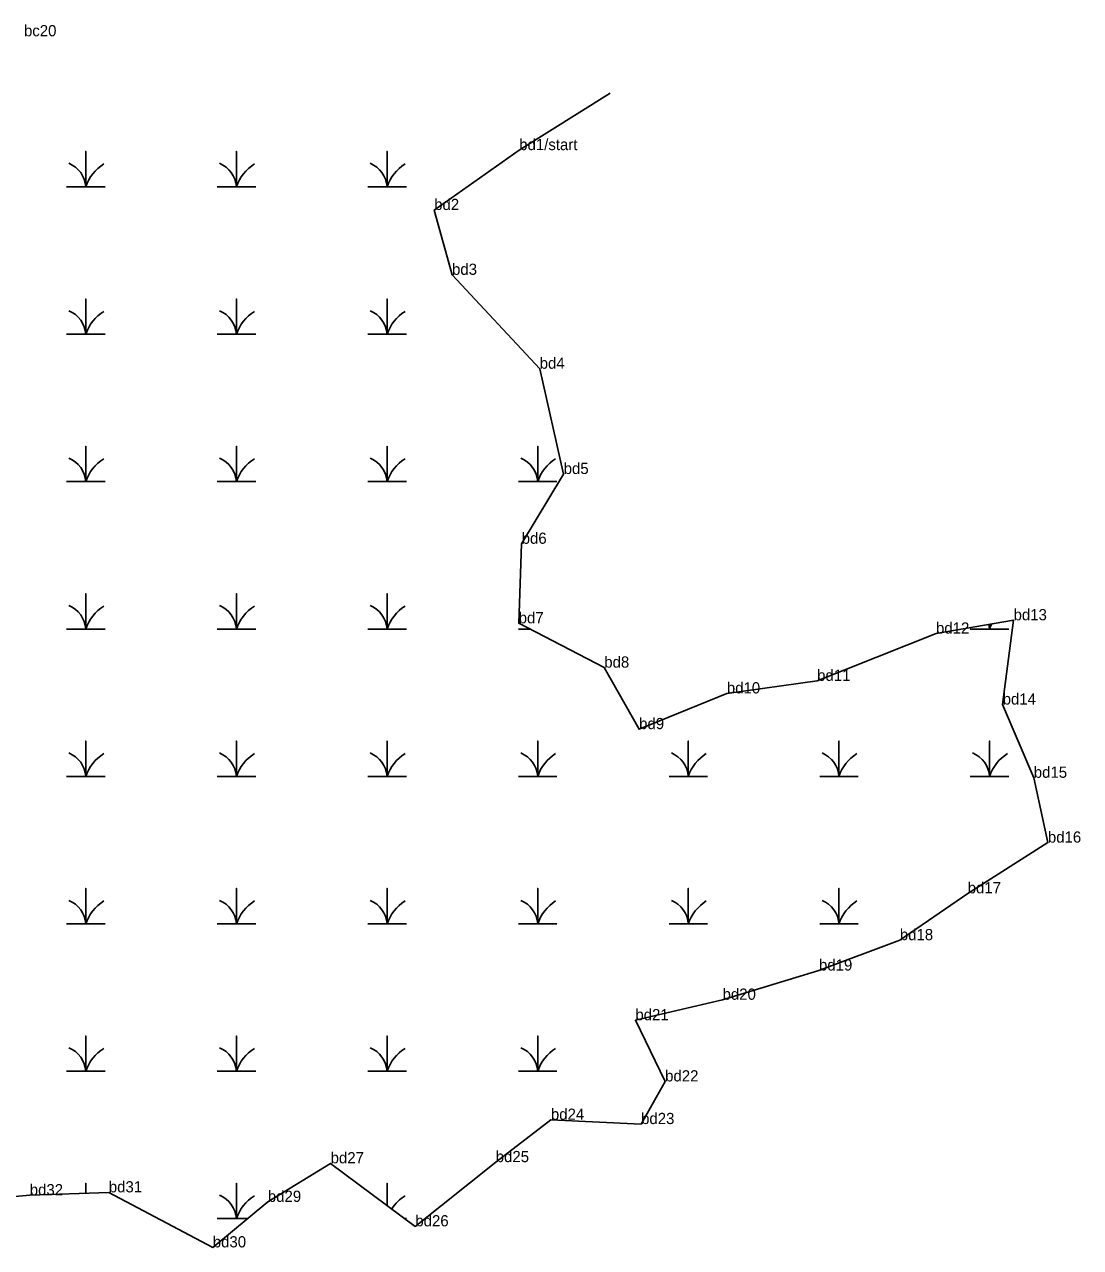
# Model space of a CAD drawing. Extents: x 2072529 to 2268796, y 436423 to 470406.
# Drawn here: x 2215304 to 2215775, y 439473 to 440019 of the extents above; entities that cross this region are included whole.
import ezdxf

# ---------------------------------------------------------------- set-up
doc = ezdxf.new("R2010")
doc.units = 0
for name, color, linetype in [('Exist Environmental Wetland Boundary', 7, 'Continuous'), ('Exist Environmental Wetland Boundary Cogo Comment', 7, 'Continuous'), ('Exist Hydro Swamp or Marsh', 7, 'Continuous'), ('Old_Level_20', 7, 'Continuous')]:
    doc.layers.add(name, color=color, linetype=linetype)

msp = doc.modelspace()

# ---------------------------------------------------------------- linework, layer by layer
at = {"layer": 'Exist Environmental Wetland Boundary'}
for points in [[(2215544.49, 439818.58), (2215533.79, 439865.57), (2215494.65, 439907.49), (2215486.68, 439936.43), (2215524.64, 439963.16), (2215565.32, 439988.59)], [(2215234.65, 439490.29), (2215306.13, 439496.6), (2215341.42, 439497.91), (2215387.84, 439473.35), (2215412.42, 439493.66), (2215440.44, 439510.87), (2215478.26, 439482.74), (2215514.17, 439511.4), (2215538.79, 439530.3), (2215579.06, 439528.4), (2215589.8, 439547.43), (2215576.52, 439574.75), (2215615.43, 439583.9), (2215658.49, 439596.93), (2215694.58, 439610.48), (2215724.89, 439631.39), (2215760.68, 439654.03), (2215754.39, 439682.97), (2215740.48, 439715.66), (2215745.36, 439753.29), (2215710.73, 439747.34), (2215657.66, 439726.23), (2215617.35, 439720.64), (2215578.19, 439704.68), (2215562.61, 439732.15), (2215524.41, 439751.93), (2215525.74, 439787.42), (2215544.49, 439818.58)]]:
    msp.add_lwpolyline(points, dxfattribs=at)
at = {"layer": 'Exist Hydro Swamp or Marsh'}
for points in [[(2215322.55, 439946.79), (2215331.15, 439946.79), (2215331.15, 439962.57), (2215331.15, 439946.79), (2215339.75, 439946.79)], [(2215389.8, 439946.79), (2215398.4, 439946.79), (2215398.4, 439962.57), (2215398.4, 439946.79), (2215407, 439946.79)], [(2215457.05, 439946.79), (2215465.65, 439946.79), (2215465.65, 439962.57), (2215465.65, 439946.79), (2215474.25, 439946.79)], [(2215322.55, 439880.99), (2215331.15, 439880.99), (2215331.15, 439896.77), (2215331.15, 439880.99), (2215339.75, 439880.99)], [(2215389.8, 439880.99), (2215398.4, 439880.99), (2215398.4, 439896.77), (2215398.4, 439880.99), (2215407, 439880.99)], [(2215457.05, 439880.99), (2215465.65, 439880.99), (2215465.65, 439896.77), (2215465.65, 439880.99), (2215474.25, 439880.99)], [(2215322.55, 439815.19), (2215331.15, 439815.19), (2215331.15, 439830.97), (2215331.15, 439815.19), (2215339.75, 439815.19)], [(2215389.8, 439815.19), (2215398.4, 439815.19), (2215398.4, 439830.97), (2215398.4, 439815.19), (2215407, 439815.19)], [(2215457.05, 439815.19), (2215465.65, 439815.19), (2215465.65, 439830.97), (2215465.65, 439815.19), (2215474.25, 439815.19)], [(2215524.3, 439815.19), (2215532.9, 439815.19), (2215532.9, 439830.97), (2215532.9, 439815.19), (2215541.5, 439815.19)], [(2215322.55, 439749.39), (2215331.15, 439749.39), (2215331.15, 439765.17), (2215331.15, 439749.39), (2215339.75, 439749.39)], [(2215389.8, 439749.39), (2215398.4, 439749.39), (2215398.4, 439765.17), (2215398.4, 439749.39), (2215407, 439749.39)], [(2215457.05, 439749.39), (2215465.65, 439749.39), (2215465.65, 439765.17), (2215465.65, 439749.39), (2215474.25, 439749.39)], [(2215524.3, 439749.39), (2215529.33, 439749.39)], [(2215726.05, 439749.39), (2215734.65, 439749.39), (2215734.65, 439751.45)], [(2215734.65, 439751.45), (2215734.65, 439749.39), (2215743.25, 439749.39)], [(2215322.55, 439683.59), (2215331.15, 439683.59), (2215331.15, 439699.37), (2215331.15, 439683.59), (2215339.75, 439683.59)], [(2215389.8, 439683.59), (2215398.4, 439683.59), (2215398.4, 439699.37), (2215398.4, 439683.59), (2215407, 439683.59)], [(2215457.05, 439683.59), (2215465.65, 439683.59), (2215465.65, 439699.37), (2215465.65, 439683.59), (2215474.25, 439683.59)], [(2215524.3, 439683.59), (2215532.9, 439683.59), (2215532.9, 439699.37), (2215532.9, 439683.59), (2215541.5, 439683.59)], [(2215591.55, 439683.59), (2215600.15, 439683.59), (2215600.15, 439699.37), (2215600.15, 439683.59), (2215608.75, 439683.59)], [(2215658.8, 439683.59), (2215667.4, 439683.59), (2215667.4, 439699.37), (2215667.4, 439683.59), (2215676, 439683.59)], [(2215726.05, 439683.59), (2215734.65, 439683.59), (2215734.65, 439699.37), (2215734.65, 439683.59), (2215743.25, 439683.59)], [(2215322.55, 439617.79), (2215331.15, 439617.79), (2215331.15, 439633.57), (2215331.15, 439617.79), (2215339.75, 439617.79)], [(2215389.8, 439617.79), (2215398.4, 439617.79), (2215398.4, 439633.57), (2215398.4, 439617.79), (2215407, 439617.79)], [(2215457.05, 439617.79), (2215465.65, 439617.79), (2215465.65, 439633.57), (2215465.65, 439617.79), (2215474.25, 439617.79)], [(2215524.3, 439617.79), (2215532.9, 439617.79), (2215532.9, 439633.57), (2215532.9, 439617.79), (2215541.5, 439617.79)], [(2215591.55, 439617.79), (2215600.15, 439617.79), (2215600.15, 439633.57), (2215600.15, 439617.79), (2215608.75, 439617.79)], [(2215658.8, 439617.79), (2215667.4, 439617.79), (2215667.4, 439633.57), (2215667.4, 439617.79), (2215676, 439617.79)], [(2215322.55, 439551.99), (2215331.15, 439551.99), (2215331.15, 439567.77), (2215331.15, 439551.99), (2215339.75, 439551.99)], [(2215389.8, 439551.99), (2215398.4, 439551.99), (2215398.4, 439567.77), (2215398.4, 439551.99), (2215407, 439551.99)], [(2215457.05, 439551.99), (2215465.65, 439551.99), (2215465.65, 439567.77), (2215465.65, 439551.99), (2215474.25, 439551.99)], [(2215524.3, 439551.99), (2215532.9, 439551.99), (2215532.9, 439567.77), (2215532.9, 439551.99), (2215541.5, 439551.99)], [(2215331.15, 439497.53), (2215331.15, 439501.97), (2215331.15, 439497.53)], [(2215389.8, 439486.19), (2215398.4, 439486.19), (2215398.4, 439501.97), (2215398.4, 439486.19), (2215403.37, 439486.19)], [(2215465.65, 439492.12), (2215465.65, 439501.97), (2215465.65, 439492.12)], [(2215473.63, 439486.19), (2215474.25, 439486.19)]]:
    msp.add_lwpolyline(points, dxfattribs=at)
for centre, radius, start, end in [((2215318.88, 439945.9), 12.3, 4.1403, 67.535), ((2215349.39, 439940.72), 19.22, 122.1274, 161.6222), ((2215386.13, 439945.9), 12.3, 4.1403, 67.535), ((2215416.64, 439940.72), 19.22, 122.1274, 161.6222), ((2215453.38, 439945.9), 12.3, 4.1403, 67.535), ((2215483.89, 439940.72), 19.22, 122.1274, 161.6222), ((2215318.88, 439880.1), 12.3, 4.1403, 67.535), ((2215349.39, 439874.92), 19.22, 122.1274, 161.6222), ((2215386.13, 439880.1), 12.3, 4.1403, 67.535), ((2215416.64, 439874.92), 19.22, 122.1274, 161.6222), ((2215453.38, 439880.1), 12.3, 4.1403, 67.535), ((2215483.89, 439874.92), 19.22, 122.1274, 161.6222), ((2215318.88, 439814.3), 12.3, 4.1403, 67.535), ((2215349.39, 439809.12), 19.22, 122.1274, 161.6222), ((2215386.13, 439814.3), 12.3, 4.1403, 67.535), ((2215416.64, 439809.12), 19.22, 122.1274, 161.6222), ((2215453.38, 439814.3), 12.3, 4.1403, 67.535), ((2215483.89, 439809.12), 19.22, 122.1274, 161.6222), ((2215520.63, 439814.3), 12.3, 4.1403, 67.535), ((2215551.14, 439809.12), 19.22, 122.1274, 161.6222), ((2215318.88, 439748.5), 12.3, 4.1403, 67.535), ((2215349.39, 439743.32), 19.22, 122.1274, 161.6222), ((2215386.13, 439748.5), 12.3, 4.1403, 67.535), ((2215416.64, 439743.32), 19.22, 122.1274, 161.6222), ((2215453.38, 439748.5), 12.3, 4.1403, 67.535), ((2215483.89, 439743.32), 19.22, 122.1274, 161.6222), ((2215722.38, 439748.5), 12.3, 4.1403, 13.6266), ((2215752.89, 439743.32), 19.22, 154.4944, 161.6222), ((2215318.88, 439682.7), 12.3, 4.1403, 67.535), ((2215349.39, 439677.52), 19.22, 122.1274, 161.6222), ((2215386.13, 439682.7), 12.3, 4.1403, 67.535), ((2215416.64, 439677.52), 19.22, 122.1274, 161.6222), ((2215453.38, 439682.7), 12.3, 4.1403, 67.535), ((2215483.89, 439677.52), 19.22, 122.1274, 161.6222), ((2215520.63, 439682.7), 12.3, 4.1403, 67.535), ((2215551.14, 439677.52), 19.22, 122.1274, 161.6222), ((2215587.88, 439682.7), 12.3, 4.1403, 67.535), ((2215618.39, 439677.52), 19.22, 122.1274, 161.6222), ((2215655.13, 439682.7), 12.3, 4.1403, 67.535), ((2215685.64, 439677.52), 19.22, 122.1274, 161.6222), ((2215722.38, 439682.7), 12.3, 4.1403, 67.535), ((2215752.89, 439677.52), 19.22, 122.1274, 161.6222), ((2215318.88, 439616.9), 12.3, 4.1403, 67.535), ((2215349.39, 439611.72), 19.22, 122.1274, 161.6222), ((2215386.13, 439616.9), 12.3, 4.1403, 67.535), ((2215416.64, 439611.72), 19.22, 122.1274, 161.6222), ((2215453.38, 439616.9), 12.3, 4.1403, 67.535), ((2215483.89, 439611.72), 19.22, 122.1274, 161.6222), ((2215520.63, 439616.9), 12.3, 4.1403, 67.535), ((2215551.14, 439611.72), 19.22, 122.1274, 161.6222), ((2215587.88, 439616.9), 12.3, 4.1403, 67.535), ((2215618.39, 439611.72), 19.22, 122.1274, 161.6222), ((2215655.13, 439616.9), 12.3, 4.1403, 67.535), ((2215685.64, 439611.72), 19.22, 122.1274, 161.6222), ((2215318.88, 439551.1), 12.3, 4.1403, 67.535), ((2215349.39, 439545.92), 19.22, 122.1274, 161.6222), ((2215386.13, 439551.1), 12.3, 4.1403, 67.535), ((2215416.64, 439545.92), 19.22, 122.1274, 161.6222), ((2215453.38, 439551.1), 12.3, 4.1403, 67.535), ((2215483.89, 439545.92), 19.22, 122.1274, 161.6222), ((2215520.63, 439551.1), 12.3, 4.1403, 67.535), ((2215551.14, 439545.92), 19.22, 122.1274, 161.6222), ((2215386.13, 439485.3), 12.3, 4.1403, 67.535), ((2215416.64, 439480.12), 19.22, 122.1274, 161.6222), ((2215483.89, 439480.12), 19.22, 122.1274, 147.1188)]:
    msp.add_arc(centre, radius, start, end, dxfattribs=at)
at = {"layer": 'Old_Level_20'}
for p, q in [((2215524.64, 439963.16), (2215524.64, 439963.16)), ((2215486.68, 439936.43), (2215486.68, 439936.43)), ((2215494.65, 439907.49), (2215494.65, 439907.49)), ((2215533.79, 439865.57), (2215533.79, 439865.57)), ((2215544.49, 439818.58), (2215544.49, 439818.58)), ((2215525.74, 439787.42), (2215525.74, 439787.42)), ((2215745.36, 439753.29), (2215745.36, 439753.29)), ((2215524.41, 439751.93), (2215524.41, 439751.93)), ((2215710.73, 439747.34), (2215710.73, 439747.34)), ((2215562.61, 439732.15), (2215562.61, 439732.15)), ((2215657.66, 439726.23), (2215657.66, 439726.23)), ((2215617.35, 439720.64), (2215617.35, 439720.64)), ((2215740.48, 439715.66), (2215740.48, 439715.66)), ((2215578.19, 439704.68), (2215578.19, 439704.68)), ((2215754.39, 439682.97), (2215754.39, 439682.97)), ((2215760.68, 439654.03), (2215760.68, 439654.03)), ((2215724.89, 439631.39), (2215724.89, 439631.39)), ((2215694.58, 439610.48), (2215694.58, 439610.48)), ((2215658.49, 439596.93), (2215658.49, 439596.93)), ((2215615.43, 439583.9), (2215615.43, 439583.9)), ((2215576.52, 439574.75), (2215576.52, 439574.75)), ((2215589.8, 439547.43), (2215589.8, 439547.43)), ((2215538.79, 439530.3), (2215538.79, 439530.3)), ((2215579.06, 439528.4), (2215579.06, 439528.4)), ((2215440.44, 439510.87), (2215440.44, 439510.87)), ((2215514.17, 439511.4), (2215514.17, 439511.4)), ((2215306.13, 439496.6), (2215306.13, 439496.6)), ((2215341.42, 439497.91), (2215341.42, 439497.91)), ((2215412.42, 439493.66), (2215412.42, 439493.66)), ((2215478.26, 439482.74), (2215478.26, 439482.74)), ((2215387.84, 439473.35), (2215387.84, 439473.35))]:
    msp.add_line(p, q, dxfattribs=at)

# ---------------------------------------------------------------- texts
at = {"layer": 'Exist Environmental Wetland Boundary Cogo Comment'}
for s, p in [('bc20', (2215303.54, 440013.99)), ('bd1/start', (2215524.64, 439963.16)), ('bd2', (2215486.68, 439936.43)), ('bd3', (2215494.65, 439907.49)), ('bd4', (2215533.79, 439865.57)), ('bd5', (2215544.49, 439818.58)), ('bd6', (2215525.74, 439787.42)), ('bd13', (2215745.36, 439753.29)), ('bd7', (2215524.41, 439751.93)), ('bd12', (2215710.73, 439747.34)), ('bd8', (2215562.61, 439732.15)), ('bd11', (2215657.66, 439726.23)), ('bd10', (2215617.35, 439720.64)), ('bd14', (2215740.48, 439715.66)), ('bd9', (2215578.19, 439704.68)), ('bd15', (2215754.39, 439682.97)), ('bd16', (2215760.68, 439654.03)), ('bd17', (2215724.89, 439631.39)), ('bd18', (2215694.58, 439610.48)), ('bd19', (2215658.49, 439596.93)), ('bd20', (2215615.43, 439583.9)), ('bd21', (2215576.52, 439574.75)), ('bd22', (2215589.8, 439547.43)), ('bd24', (2215538.79, 439530.3)), ('bd23', (2215579.06, 439528.4)), ('bd27', (2215440.44, 439510.87)), ('bd25', (2215514.17, 439511.4)), ('bd32', (2215306.13, 439496.6)), ('bd31', (2215341.42, 439497.91)), ('bd29', (2215412.42, 439493.66)), ('bd26', (2215478.26, 439482.74)), ('bd30', (2215387.84, 439473.35))]:
    msp.add_text(s, height=5, dxfattribs=at).set_placement(p)

doc.saveas('drawing.dxf')
